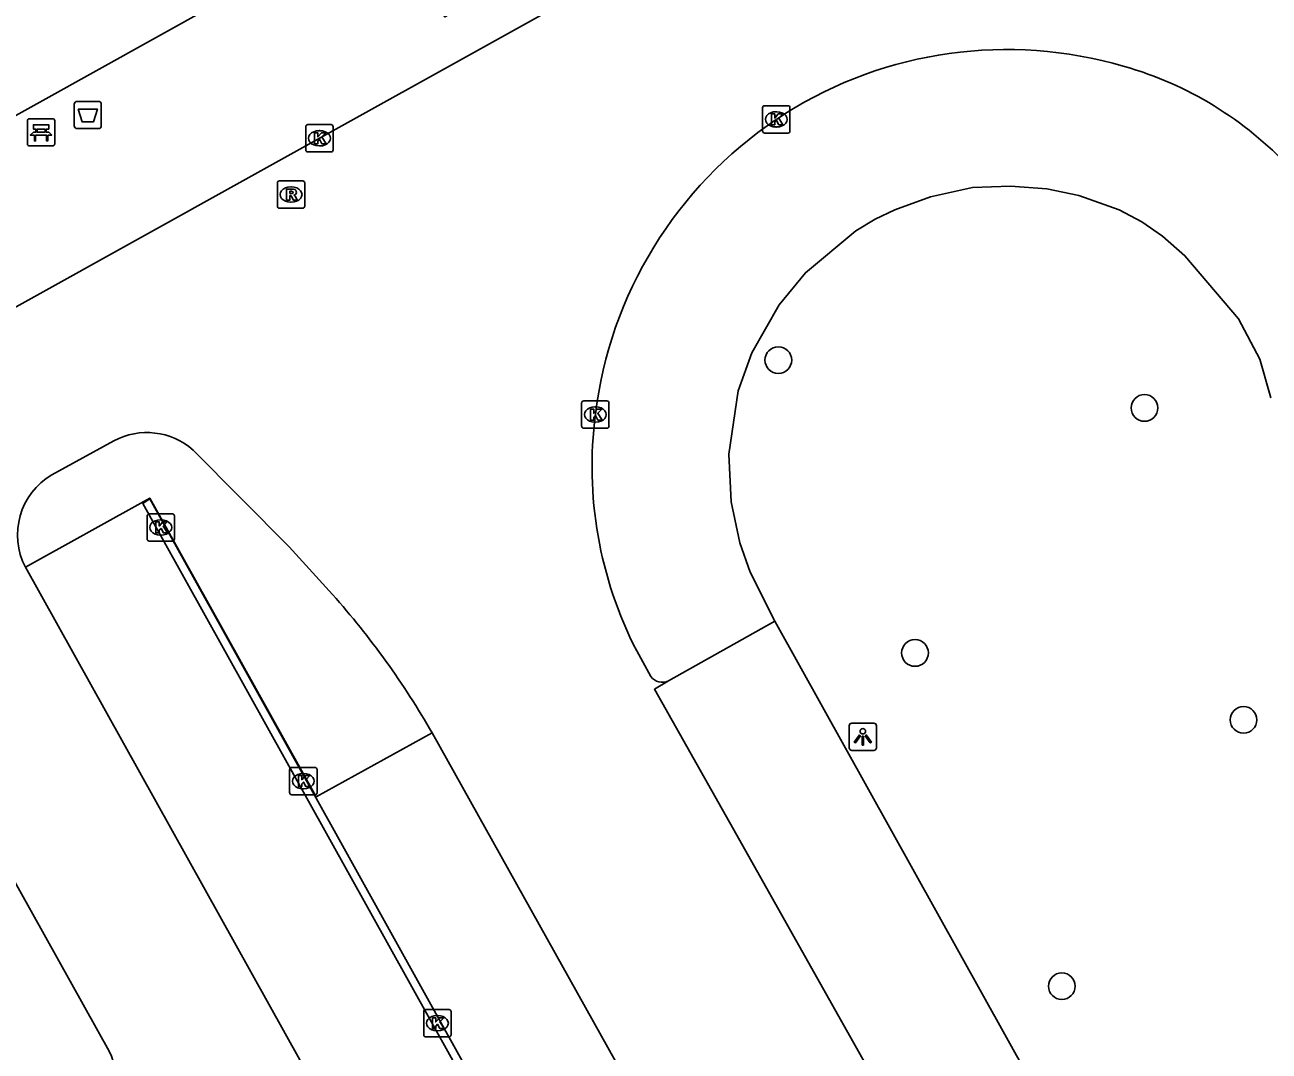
# Model space of a CAD drawing. Extents: x 156414 to 157775, y 382335 to 383765.
# Drawn here: x 157555.44 to 157601, y 382937.27 to 382974.86 of the extents above; entities that cross this region are included whole.
import ezdxf

# ---------------------------------------------------------------- set-up
doc = ezdxf.new("R2010")
doc.units = 0
for name, color, linetype in [('IMGEO_Afvalbak', 7, 'Continuous'), ('IMGEO_Bank', 7, 'Continuous'), ('IMGEO_Boom', 7, 'Continuous'), ('IMGEO_Groenvoorziening', 7, 'Continuous'), ('IMGEO_Kolk', 7, 'Continuous'), ('IMGEO_Lichtpunt', 7, 'Continuous'), ('IMGEO_Parkeervlak_gesloten', 7, 'Continuous'), ('IMGEO_Rijbaan_lokaal_gesloten', 7, 'Continuous'), ('IMGEO_Rijbaan_lokaal_open', 7, 'Continuous'), ('IMGEO_Rioolput', 7, 'Continuous'), ('IMGEO_Voetpad_open', 7, 'Continuous')]:
    doc.layers.add(name, color=color, linetype=linetype)

msp = doc.modelspace()

# ---------------------------------------------------------------- linework, layer by layer
at = {"layer": 'IMGEO_Afvalbak'}
for p, q in [((157557.253, 382971.162), (157557.253, 382971.962)), ((157557.253, 382971.962), (157557.253, 382971.162)), ((157557.353, 382972.062), (157558.143, 382972.062)), ((157558.143, 382972.062), (157557.353, 382972.062)), ((157558.243, 382971.962), (157558.243, 382971.162)), ((157558.243, 382971.162), (157558.243, 382971.962)), ((157558.143, 382971.062), (157557.353, 382971.062)), ((157557.353, 382971.062), (157558.143, 382971.062))]:
    msp.add_line(p, q, dxfattribs=at)
msp.add_lwpolyline([(157557.396, 382971.776), (157558.1, 382971.776), (157557.951, 382971.306), (157557.545, 382971.306), (157557.396, 382971.776)], dxfattribs=at)
for centre, start, end in [((157557.353, 382971.962), 90, 180), ((157557.353, 382971.962), 90, 180), ((157558.143, 382971.962), 0, 90), ((157558.143, 382971.962), 360, 90), ((157557.353, 382971.162), 180, 270), ((157557.353, 382971.162), 180, 270), ((157558.143, 382971.162), 270, 0), ((157558.143, 382971.162), 270, 0)]:
    msp.add_arc(centre, 0.1, start, end, dxfattribs=at)
at = {"layer": 'IMGEO_Bank'}
for p, q in [((157555.537, 382970.502), (157555.537, 382971.343)), ((157555.537, 382971.343), (157555.537, 382970.502)), ((157555.612, 382971.427), (157556.453, 382971.427)), ((157556.453, 382971.427), (157555.612, 382971.427)), ((157556.537, 382971.352), (157556.537, 382970.511)), ((157556.537, 382970.511), (157556.537, 382971.352)), ((157556.234, 382970.825), (157555.841, 382970.825)), ((157555.846, 382970.933), (157555.846, 382971.039)), ((157555.89, 382971.039), (157555.89, 382970.933)), ((157556.178, 382971.045), (157555.896, 382971.045)), ((157555.896, 382970.927), (157556.178, 382970.927)), ((157556.184, 382970.933), (157556.184, 382971.039)), ((157556.228, 382971.039), (157556.228, 382970.933)), ((157556.462, 382970.427), (157555.621, 382970.427)), ((157555.621, 382970.427), (157556.462, 382970.427))]:
    msp.add_line(p, q, dxfattribs=at)
for points in [[(157555.84, 382971.045), (157555.754, 382971.045), (157555.754, 382971.206), (157556.317, 382971.206), (157556.317, 382971.045), (157556.234, 382971.045)], [(157555.784, 382970.825), (157555.642, 382970.825), (157555.754, 382970.927), (157555.84, 382970.927)], [(157555.834, 382970.818), (157555.834, 382970.611), (157555.791, 382970.611), (157555.791, 382970.818)], [(157556.234, 382970.927), (157556.317, 382970.927), (157556.429, 382970.825), (157556.29, 382970.825)], [(157556.284, 382970.818), (157556.284, 382970.611), (157556.24, 382970.611), (157556.24, 382970.818)]]:
    msp.add_lwpolyline(points, dxfattribs=at)
for centre, radius, start, end in [((157555.615, 382971.349), 0.0779, 92.4484, 184.2845), ((157555.615, 382971.349), 0.0779, 92.4484, 184.2845), ((157556.459, 382971.349), 0.0779, 2.4484, 94.2845), ((157556.459, 382971.349), 0.0779, 2.4484, 94.2845), ((157555.784, 382970.818), 0.00671, 2.8957, 87.1043), ((157555.841, 382970.818), 0.00671, 92.8957, 177.1043), ((157555.839, 382971.038), 0.00671, 2.8957, 87.1043), ((157555.839, 382970.934), 0.00671, 272.8957, 357.1043), ((157555.896, 382971.038), 0.00671, 92.8957, 177.1043), ((157555.896, 382970.934), 0.00671, 182.8957, 267.1043), ((157556.178, 382971.038), 0.00671, 2.8957, 87.1043), ((157556.178, 382970.934), 0.00671, 272.8957, 357.1043), ((157556.235, 382971.038), 0.00671, 92.8957, 177.1043), ((157556.235, 382970.934), 0.00671, 182.8957, 267.1043), ((157556.233, 382970.818), 0.00671, 2.8957, 87.1043), ((157556.29, 382970.818), 0.00671, 92.8957, 177.1043), ((157555.615, 382970.505), 0.0779, 182.4484, 274.2845), ((157555.615, 382970.505), 0.0779, 182.4484, 274.2845), ((157556.459, 382970.505), 0.0779, 272.4484, 4.2845), ((157556.459, 382970.505), 0.0779, 272.4484, 4.2845)]:
    msp.add_arc(centre, radius, start, end, dxfattribs=at)
at = {"layer": 'IMGEO_Boom'}
for centre in [(157583.029, 382962.582), (157596.433, 382960.83), (157588.032, 382951.855), (157600.06, 382949.403), (157593.407, 382939.647)]:
    msp.add_circle(centre, 0.489, dxfattribs=at)
at = {"layer": 'IMGEO_Groenvoorziening'}
msp.add_lwpolyline([(157601.062, 382961.197), (157600.66, 382962.615), (157599.881, 382964.09), (157597.912, 382966.404), (157597.092, 382967.123), (157596.338, 382967.643), (157595.504, 382968.091), (157594.031, 382968.609), (157592.859, 382968.854), (157591.529, 382968.96), (157590.137, 382968.91), (157588.604, 382968.568), (157587.29, 382968.088), (157586.576, 382967.743), (157585.86, 382967.314), (157584.022, 382965.78), (157583.064, 382964.609), (157582.056, 382962.844), (157581.561, 382961.458), (157581.22, 382959.141), (157581.3, 382957.385), (157581.624, 382955.89), (157582.003, 382954.818), (157582.905, 382953.019)], dxfattribs=at)
at = {"layer": 'IMGEO_Kolk'}
for p, q in [((157582.454, 382970.976), (157582.454, 382971.828)), ((157582.529, 382971.902), (157583.381, 382971.902)), ((157582.942, 382971.682), (157582.967, 382971.682)), ((157583.455, 382971.828), (157583.455, 382970.976)), ((157565.803, 382971.208), (157566.655, 382971.208)), ((157565.728, 382970.282), (157565.728, 382971.134)), ((157566.216, 382970.988), (157566.241, 382970.988)), ((157566.729, 382971.134), (157566.729, 382970.282)), ((157583.381, 382970.902), (157582.529, 382970.902)), ((157582.965, 382971.122), (157582.94, 382971.122)), ((157566.239, 382970.428), (157566.214, 382970.428)), ((157566.655, 382970.208), (157565.803, 382970.208)), ((157575.828, 382960.162), (157575.828, 382961.014)), ((157575.903, 382961.088), (157576.755, 382961.088)), ((157576.316, 382960.868), (157576.341, 382960.868)), ((157576.829, 382961.014), (157576.829, 382960.162)), ((157576.339, 382960.308), (157576.314, 382960.308)), ((157576.755, 382960.088), (157575.903, 382960.088)), ((157559.92, 382956.027), (157559.92, 382956.879)), ((157559.995, 382956.953), (157560.847, 382956.953)), ((157560.408, 382956.733), (157560.433, 382956.733)), ((157560.921, 382956.879), (157560.921, 382956.027)), ((157560.431, 382956.173), (157560.406, 382956.173)), ((157560.847, 382955.953), (157559.995, 382955.953)), ((157565.138, 382946.734), (157565.138, 382947.586)), ((157565.213, 382947.66), (157566.065, 382947.66)), ((157566.139, 382947.586), (157566.139, 382946.734)), ((157565.626, 382947.44), (157565.651, 382947.44)), ((157566.065, 382946.66), (157565.213, 382946.66)), ((157565.649, 382946.88), (157565.624, 382946.88)), ((157570.045, 382937.866), (157570.045, 382938.718)), ((157570.12, 382938.792), (157570.972, 382938.792)), ((157570.533, 382938.572), (157570.558, 382938.572)), ((157571.046, 382938.718), (157571.046, 382937.866)), ((157570.556, 382938.012), (157570.531, 382938.012)), ((157570.972, 382937.792), (157570.12, 382937.792))]:
    msp.add_line(p, q, dxfattribs=at)
for points in [[(157582.454, 382970.976), (157582.454, 382971.828)], [(157582.529, 382971.902), (157583.381, 382971.902)], [(157583.455, 382971.828), (157583.455, 382970.976)], [(157565.803, 382971.208), (157566.655, 382971.208)], [(157582.775, 382971.602), (157582.898, 382971.602), (157582.898, 382971.451), (157583.028, 382971.602), (157583.192, 382971.602), (157583.046, 382971.451), (157583.199, 382971.202), (157583.047, 382971.202), (157582.962, 382971.366), (157582.898, 382971.299), (157582.898, 382971.202), (157582.775, 382971.202), (157582.775, 382971.602)], [(157565.728, 382970.282), (157565.728, 382971.134)], [(157566.049, 382970.908), (157566.172, 382970.908), (157566.172, 382970.757), (157566.302, 382970.908), (157566.466, 382970.908), (157566.32, 382970.757), (157566.473, 382970.508), (157566.321, 382970.508), (157566.236, 382970.672), (157566.172, 382970.605), (157566.172, 382970.508), (157566.049, 382970.508), (157566.049, 382970.908)], [(157566.729, 382971.134), (157566.729, 382970.282)], [(157583.381, 382970.902), (157582.529, 382970.902)], [(157566.655, 382970.208), (157565.803, 382970.208)], [(157575.828, 382960.162), (157575.828, 382961.014)], [(157575.903, 382961.088), (157576.755, 382961.088)], [(157576.149, 382960.788), (157576.272, 382960.788), (157576.272, 382960.637), (157576.402, 382960.788), (157576.566, 382960.788), (157576.42, 382960.637), (157576.573, 382960.388), (157576.421, 382960.388), (157576.336, 382960.552), (157576.272, 382960.485), (157576.272, 382960.388), (157576.149, 382960.388), (157576.149, 382960.788)], [(157576.829, 382961.014), (157576.829, 382960.162)], [(157576.755, 382960.088), (157575.903, 382960.088)], [(157559.92, 382956.027), (157559.92, 382956.879)], [(157559.995, 382956.953), (157560.847, 382956.953)], [(157560.241, 382956.653), (157560.364, 382956.653), (157560.364, 382956.502), (157560.494, 382956.653), (157560.658, 382956.653), (157560.512, 382956.502), (157560.665, 382956.253), (157560.513, 382956.253), (157560.428, 382956.417), (157560.364, 382956.35), (157560.364, 382956.253), (157560.241, 382956.253), (157560.241, 382956.653)], [(157560.921, 382956.879), (157560.921, 382956.027)], [(157560.847, 382955.953), (157559.995, 382955.953)], [(157565.138, 382946.734), (157565.138, 382947.586)], [(157565.213, 382947.66), (157566.065, 382947.66)], [(157566.139, 382947.586), (157566.139, 382946.734)], [(157565.459, 382947.36), (157565.582, 382947.36), (157565.582, 382947.209), (157565.712, 382947.36), (157565.876, 382947.36), (157565.73, 382947.209), (157565.883, 382946.96), (157565.731, 382946.96), (157565.646, 382947.124), (157565.582, 382947.057), (157565.582, 382946.96), (157565.459, 382946.96), (157565.459, 382947.36)], [(157566.065, 382946.66), (157565.213, 382946.66)], [(157570.045, 382937.866), (157570.045, 382938.718)], [(157570.12, 382938.792), (157570.972, 382938.792)], [(157570.366, 382938.492), (157570.489, 382938.492), (157570.489, 382938.341), (157570.619, 382938.492), (157570.783, 382938.492), (157570.637, 382938.341), (157570.79, 382938.092), (157570.638, 382938.092), (157570.553, 382938.256), (157570.489, 382938.189), (157570.489, 382938.092), (157570.366, 382938.092), (157570.366, 382938.492)], [(157571.046, 382938.718), (157571.046, 382937.866)], [(157570.972, 382937.792), (157570.12, 382937.792)]]:
    msp.add_lwpolyline(points, dxfattribs=at)
for centre, start, end in [((157582.531, 382971.826), 91.552, 178.448), ((157582.531, 382971.826), 91.552, 178.448), ((157583.379, 382971.826), 1.552, 88.448), ((157583.379, 382971.826), 1.552, 88.448), ((157565.805, 382971.132), 91.552, 178.448), ((157565.805, 382971.132), 91.552, 178.448), ((157566.653, 382971.132), 1.552, 88.448), ((157566.653, 382971.132), 1.552, 88.448), ((157582.531, 382970.978), 181.552, 268.448), ((157582.531, 382970.978), 181.552, 268.448), ((157583.379, 382970.978), 271.552, 358.448), ((157583.379, 382970.978), 271.552, 358.448), ((157565.805, 382970.284), 181.552, 268.448), ((157565.805, 382970.284), 181.552, 268.448), ((157566.653, 382970.284), 271.552, 358.448), ((157566.653, 382970.284), 271.552, 358.448), ((157575.905, 382961.012), 91.552, 178.448), ((157575.905, 382961.012), 91.552, 178.448), ((157576.753, 382961.012), 1.552, 88.448), ((157576.753, 382961.012), 1.552, 88.448), ((157575.905, 382960.164), 181.552, 268.448), ((157575.905, 382960.164), 181.552, 268.448), ((157576.753, 382960.164), 271.552, 358.448), ((157576.753, 382960.164), 271.552, 358.448), ((157559.997, 382956.877), 91.552, 178.448), ((157559.997, 382956.877), 91.552, 178.448), ((157560.845, 382956.877), 1.552, 88.448), ((157560.845, 382956.877), 1.552, 88.448), ((157559.997, 382956.029), 181.552, 268.448), ((157559.997, 382956.029), 181.552, 268.448), ((157560.845, 382956.029), 271.552, 358.448), ((157560.845, 382956.029), 271.552, 358.448), ((157565.215, 382947.584), 91.552, 178.448), ((157565.215, 382947.584), 91.552, 178.448), ((157566.063, 382947.584), 1.552, 88.448), ((157566.063, 382947.584), 1.552, 88.448), ((157565.215, 382946.736), 181.552, 268.448), ((157565.215, 382946.736), 181.552, 268.448), ((157566.063, 382946.736), 271.552, 358.448), ((157566.063, 382946.736), 271.552, 358.448), ((157570.122, 382938.716), 91.552, 178.448), ((157570.122, 382938.716), 91.552, 178.448), ((157570.97, 382938.716), 1.552, 88.448), ((157570.97, 382938.716), 1.552, 88.448), ((157570.122, 382937.868), 181.552, 268.448), ((157570.122, 382937.868), 181.552, 268.448), ((157570.97, 382937.868), 271.552, 358.448), ((157570.97, 382937.868), 271.552, 358.448)]:
    msp.add_arc(centre, 0.0765, start, end, dxfattribs=at)
for centre, major_axis, ratio, start_param, end_param in [((157582.941, 382971.402), (-0.387, 0.002), 0.722429, 4.712389, 7.853982), ((157582.966, 382971.402), (-0.39, 0.002), 0.717154, 1.570796, 4.712389), ((157566.215, 382970.708), (-0.387, 0.002), 0.722429, 4.712389, 7.853982), ((157566.24, 382970.708), (-0.39, 0.002), 0.717154, 1.570796, 4.712389), ((157576.315, 382960.588), (-0.387, 0.002), 0.722429, 4.712389, 7.853982), ((157576.34, 382960.588), (-0.39, 0.002), 0.717154, 1.570796, 4.712389), ((157560.407, 382956.453), (-0.387, 0.002), 0.722429, 4.712389, 7.853982), ((157560.432, 382956.453), (-0.39, 0.002), 0.717154, 1.570796, 4.712389), ((157565.625, 382947.16), (-0.387, 0.002), 0.722429, 4.712389, 7.853982), ((157565.65, 382947.16), (-0.39, 0.002), 0.717154, 1.570796, 4.712389), ((157570.532, 382938.292), (-0.387, 0.002), 0.722429, 4.712389, 7.853982), ((157570.557, 382938.292), (-0.39, 0.002), 0.717154, 1.570796, 4.712389)]:
    msp.add_ellipse(centre, major_axis=major_axis, ratio=ratio, start_param=start_param, end_param=end_param, dxfattribs=at)
at = {"layer": 'IMGEO_Lichtpunt'}
for p, q in [((157585.623, 382949.188), (157585.623, 382948.381)), ((157585.623, 382949.188), (157585.623, 382948.381)), ((157586.525, 382949.283), (157585.717, 382949.283)), ((157586.525, 382949.283), (157585.717, 382949.283)), ((157586.619, 382948.381), (157586.619, 382949.188)), ((157586.619, 382948.381), (157586.619, 382949.188)), ((157585.717, 382948.287), (157586.525, 382948.287)), ((157585.717, 382948.287), (157586.525, 382948.287))]:
    msp.add_line(p, q, dxfattribs=at)
for points in [[(157585.997, 382948.852), (157586.036, 382948.824), (157585.848, 382948.562), (157585.81, 382948.589), (157585.997, 382948.852)], [(157586.099, 382948.804), (157586.146, 382948.804), (157586.146, 382948.482), (157586.099, 382948.482), (157586.099, 382948.804)], [(157586.209, 382948.824), (157586.247, 382948.851), (157586.434, 382948.589), (157586.395, 382948.561), (157586.209, 382948.824)]]:
    msp.add_lwpolyline(points, dxfattribs=at)
msp.add_circle((157586.122, 382948.986), 0.0994, dxfattribs=at)
for centre, start, end in [((157585.717, 382949.188), 90, 180), ((157585.717, 382949.188), 90, 180), ((157586.525, 382949.188), 0, 90), ((157586.525, 382949.188), 0, 90), ((157585.717, 382948.381), 180, 270), ((157585.717, 382948.381), 180, 270), ((157586.525, 382948.381), 270, 0), ((157586.525, 382948.381), 270, 360)]:
    msp.add_arc(centre, 0.0946, start, end, dxfattribs=at)
at = {"layer": 'IMGEO_Parkeervlak_gesloten'}
for points in [[(157570.355, 382948.923), (157566.112, 382946.582), (157560.015, 382957.526), (157555.465, 382954.994)], [(157582.905, 382953.019), (157579.004, 382950.828)], [(157606.407, 382900.363), (157610.812, 382902.831), (157582.905, 382953.019)]]:
    msp.add_lwpolyline(points, dxfattribs=at)
at = {"layer": 'IMGEO_Rijbaan_lokaal_gesloten'}
for points in [[(157467.218, 382915.328), (157511.009, 382939.998), (157563.648, 382969.272), (157597.543, 382988.123)], [(157556.435, 382958.382), (157558.706, 382959.625)], [(157561.601, 382959.289), (157565.119, 382955.738), (157566.707, 382953.994)], [(157555.465, 382954.994), (157577.406, 382915.574)], [(157558.535, 382937.269), (157550.075, 382952.428)], [(157577.843, 382951.932), (157578.36, 382950.987)], [(157579.004, 382950.828), (157578.494, 382950.524), (157581.244, 382945.658), (157587.331, 382934.82), (157606.407, 382900.363)], [(157583.801, 382924.829), (157570.355, 382948.923)]]:
    msp.add_lwpolyline(points, dxfattribs=at)
for centre, radius, start, end in [((157591.39, 382958.787), 15.175, 75.1897, 123.7682), ((157592.016, 382960.528), 13.333, 45.0084, 75.8803), ((157591.474, 382958.745), 15.257, 123.9436, 173.0628), ((157591.013, 382958.696), 14.805, 172.6573, 207.1849), ((157559.913, 382957.382), 2.547, 48.4828, 118.2767), ((157557.731, 382956.178), 2.557, 120.4529, 207.5938), ((157544.082, 382933.871), 30.279, 29.8098, 41.6515), ((157578.784, 382951.322), 0.54, 218.2711, 293.9916), ((157556.617, 382936.327), 2.137, 301.2695, 26.1576)]:
    msp.add_arc(centre, radius, start, end, dxfattribs=at)
at = {"layer": 'IMGEO_Rijbaan_lokaal_open'}
msp.add_lwpolyline([(157581.864, 382918.166), (157581.624, 382918.041), (157559.768, 382957.333), (157560.023, 382957.504), (157581.864, 382918.166)], dxfattribs=at)
at = {"layer": 'IMGEO_Rioolput'}
for p, q in [((157564.688, 382968.221), (157564.688, 382969.073)), ((157564.763, 382969.147), (157565.615, 382969.147)), ((157565.176, 382968.927), (157565.201, 382968.927)), ((157565.689, 382969.073), (157565.689, 382968.221)), ((157565.615, 382968.147), (157564.763, 382968.147)), ((157565.199, 382968.367), (157565.174, 382968.367))]:
    msp.add_line(p, q, dxfattribs=at)
for points in [[(157564.688, 382968.221), (157564.688, 382969.073)], [(157564.763, 382969.147), (157565.615, 382969.147)], [(157565.689, 382969.073), (157565.689, 382968.221)], [(157565.277, 382968.845), (157565.025, 382968.847), (157565.025, 382968.447)], [(157565.025, 382968.447), (157565.149, 382968.447), (157565.149, 382968.609), (157565.16, 382968.609)], [(157565.203, 382968.766), (157565.149, 382968.766), (157565.149, 382968.685)], [(157565.149, 382968.685), (157565.201, 382968.685)], [(157565.207, 382968.58), (157565.278, 382968.447), (157565.418, 382968.447), (157565.353, 382968.573)], [(157565.615, 382968.147), (157564.763, 382968.147)]]:
    msp.add_lwpolyline(points, dxfattribs=at)
for centre, radius, start, end in [((157564.765, 382969.071), 0.0765, 91.552, 178.448), ((157564.765, 382969.071), 0.0765, 91.552, 178.448), ((157565.613, 382969.071), 0.0765, 1.552, 88.448), ((157565.613, 382969.071), 0.0765, 1.552, 88.448), ((157565.159, 382968.556), 0.0533, 26.0293, 88.6989), ((157565.185, 382968.874), 0.19, 274.7715, 282.9687), ((157565.209, 382968.67), 0.0964, 77.0061, 93.1865), ((157565.223, 382968.727), 0.0378, 276.6634, 79.6772), ((157565.276, 382968.735), 0.109, 350.3612, 89.416), ((157565.274, 382968.735), 0.112, 277.5842, 350.9817), ((157565.258, 382968.52), 0.108, 29.5134, 73.7905), ((157564.765, 382968.223), 0.0765, 181.552, 268.448), ((157564.765, 382968.223), 0.0765, 181.552, 268.448), ((157565.613, 382968.223), 0.0765, 271.552, 358.448), ((157565.613, 382968.223), 0.0765, 271.552, 358.448)]:
    msp.add_arc(centre, radius, start, end, dxfattribs=at)
for centre, major_axis, ratio, start_param, end_param in [((157565.175, 382968.647), (-0.387, 0.002), 0.722429, 4.712389, 7.853982), ((157565.2, 382968.647), (-0.39, 0.002), 0.717154, 1.570796, 4.712389)]:
    msp.add_ellipse(centre, major_axis=major_axis, ratio=ratio, start_param=start_param, end_param=end_param, dxfattribs=at)
at = {"layer": 'IMGEO_Voetpad_open'}
msp.add_lwpolyline([(157610.443, 382997.232), (157570.823, 382975.154), (157568.69, 382979.116), (157539.044, 382962.609), (157535.66, 382968.633), (157523.011, 382962.321), (157514.572, 382957.979)], dxfattribs=at)

doc.saveas('drawing.dxf')
